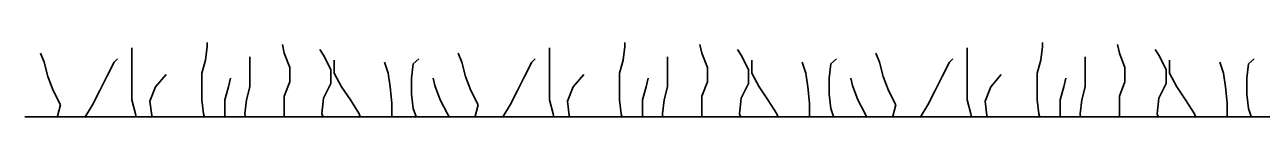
# Model space of a CAD drawing. Extents: x 638850 to 644908, y 297188 to 298900.
# Drawn here: x 641894.16 to 641914.57, y 297716.96 to 297718.2 of the extents above; entities that cross this region are included whole.
import ezdxf

# ---------------------------------------------------------------- set-up
doc = ezdxf.new("R2010")
doc.units = 0
doc.layers.add('10', color=7, linetype='Continuous')
doc.layers.add('8', color=7, linetype='Continuous')

msp = doc.modelspace()

# ---------------------------------------------------------------- linework, layer by layer
at = {"layer": '10'}
msp.add_line((641914.822, 297716.969), (641894.155, 297716.969), dxfattribs=at)
at = {"layer": '8'}
for p, q in [((641895.923, 297717.249), (641895.923, 297718.113)), ((641897.139, 297717.908), (641897.17, 297718.137)), ((641897.17, 297718.137), (641897.17, 297718.199)), ((641898.438, 297718.021), (641898.41, 297718.168)), ((641899.09, 297717.991), (641899.029, 297718.083)), ((641902.819, 297717.249), (641902.819, 297718.113)), ((641904.035, 297717.908), (641904.066, 297718.137)), ((641904.066, 297718.137), (641904.066, 297718.199)), ((641905.334, 297718.021), (641905.303, 297718.168)), ((641905.986, 297717.991), (641905.924, 297718.083)), ((641909.715, 297717.249), (641909.715, 297718.113)), ((641910.931, 297717.908), (641910.961, 297718.137)), ((641910.961, 297718.137), (641910.961, 297718.199)), ((641912.23, 297718.021), (641912.199, 297718.168)), ((641912.881, 297717.991), (641912.82, 297718.083)), ((641894.478, 297717.877), (641894.416, 297718.021)), ((641894.539, 297717.639), (641894.478, 297717.877)), ((641895.51, 297717.639), (641895.632, 297717.877)), ((641895.632, 297717.877), (641895.687, 297717.932)), ((641897.078, 297717.693), (641897.139, 297717.908)), ((641897.874, 297717.464), (641897.874, 297717.962)), ((641898.53, 297717.785), (641898.438, 297718.021)), ((641899.21, 297717.755), (641899.09, 297717.991)), ((641899.265, 297717.693), (641899.265, 297717.908)), ((641900.157, 297717.693), (641900.096, 297717.877)), ((641900.54, 297717.608), (641900.571, 297717.847)), ((641900.571, 297717.847), (641900.663, 297717.932)), ((641901.373, 297717.877), (641901.312, 297718.021)), ((641901.435, 297717.639), (641901.373, 297717.877)), ((641902.406, 297717.639), (641902.528, 297717.877)), ((641902.528, 297717.877), (641902.583, 297717.932)), ((641903.974, 297717.693), (641904.035, 297717.908)), ((641904.77, 297717.464), (641904.77, 297717.962)), ((641905.426, 297717.785), (641905.334, 297718.021)), ((641906.106, 297717.755), (641905.986, 297717.991)), ((641906.161, 297717.693), (641906.161, 297717.908)), ((641907.053, 297717.693), (641906.992, 297717.877)), ((641907.436, 297717.608), (641907.466, 297717.847)), ((641907.466, 297717.847), (641907.558, 297717.932)), ((641908.269, 297717.877), (641908.208, 297718.021)), ((641908.33, 297717.639), (641908.269, 297717.877)), ((641909.301, 297717.639), (641909.424, 297717.877)), ((641909.424, 297717.877), (641909.478, 297717.932)), ((641910.869, 297717.693), (641910.931, 297717.908)), ((641911.665, 297717.464), (641911.665, 297717.962)), ((641912.321, 297717.785), (641912.23, 297718.021)), ((641913.002, 297717.755), (641912.881, 297717.991)), ((641913.056, 297717.693), (641913.056, 297717.908)), ((641913.949, 297717.693), (641913.887, 297717.877)), ((641914.331, 297717.608), (641914.362, 297717.847)), ((641914.362, 297717.847), (641914.454, 297717.932)), ((641894.624, 297717.403), (641894.539, 297717.639)), ((641895.394, 297717.403), (641895.51, 297717.639)), ((641896.313, 297717.464), (641896.49, 297717.669)), ((641897.078, 297717.249), (641897.078, 297717.693)), ((641898.53, 297717.549), (641898.53, 297717.785)), ((641899.21, 297717.518), (641899.21, 297717.755)), ((641899.388, 297717.464), (641899.265, 297717.693)), ((641900.188, 297717.464), (641900.157, 297717.693)), ((641901.52, 297717.403), (641901.435, 297717.639)), ((641902.29, 297717.403), (641902.406, 297717.639)), ((641903.208, 297717.464), (641903.385, 297717.669)), ((641903.974, 297717.249), (641903.974, 297717.693)), ((641905.426, 297717.549), (641905.426, 297717.785)), ((641906.106, 297717.518), (641906.106, 297717.755)), ((641906.283, 297717.464), (641906.161, 297717.693)), ((641907.084, 297717.464), (641907.053, 297717.693)), ((641908.415, 297717.403), (641908.33, 297717.639)), ((641909.185, 297717.403), (641909.301, 297717.639)), ((641910.104, 297717.464), (641910.279, 297717.669)), ((641910.869, 297717.249), (641910.869, 297717.693)), ((641912.321, 297717.549), (641912.321, 297717.785)), ((641913.002, 297717.518), (641913.002, 297717.755)), ((641913.179, 297717.464), (641913.056, 297717.693)), ((641913.979, 297717.464), (641913.949, 297717.693)), ((641896.221, 297717.225), (641896.313, 297717.464)), ((641897.461, 297717.249), (641897.522, 297717.464)), ((641897.522, 297717.464), (641897.553, 297717.608)), ((641897.819, 297717.249), (641897.874, 297717.464)), ((641898.438, 297717.311), (641898.53, 297717.549)), ((641899.09, 297717.28), (641899.21, 297717.518)), ((641899.534, 297717.249), (641899.388, 297717.464)), ((641900.219, 297717.195), (641900.188, 297717.464)), ((641900.54, 297717.341), (641900.54, 297717.608)), ((641900.929, 297717.488), (641900.899, 297717.608)), ((641901.015, 297717.249), (641900.929, 297717.488)), ((641903.116, 297717.225), (641903.208, 297717.464)), ((641904.356, 297717.249), (641904.418, 297717.464)), ((641904.418, 297717.464), (641904.448, 297717.608)), ((641904.715, 297717.249), (641904.77, 297717.464)), ((641905.334, 297717.311), (641905.426, 297717.549)), ((641905.986, 297717.28), (641906.106, 297717.518)), ((641906.427, 297717.249), (641906.283, 297717.464)), ((641907.114, 297717.195), (641907.084, 297717.464)), ((641907.436, 297717.341), (641907.436, 297717.608)), ((641907.825, 297717.488), (641907.794, 297717.608)), ((641907.91, 297717.249), (641907.825, 297717.488)), ((641910.012, 297717.225), (641910.104, 297717.464)), ((641911.252, 297717.249), (641911.313, 297717.464)), ((641911.313, 297717.464), (641911.344, 297717.608)), ((641911.611, 297717.249), (641911.665, 297717.464)), ((641912.23, 297717.311), (641912.321, 297717.549)), ((641912.881, 297717.28), (641913.002, 297717.518)), ((641913.323, 297717.249), (641913.179, 297717.464)), ((641914.01, 297717.195), (641913.979, 297717.464)), ((641914.331, 297717.341), (641914.331, 297717.608)), ((641894.745, 297717.164), (641894.624, 297717.403)), ((641895.274, 297717.164), (641895.394, 297717.403)), ((641895.985, 297717.02), (641895.923, 297717.249)), ((641896.251, 297716.989), (641896.221, 297717.225)), ((641897.109, 297717.02), (641897.078, 297717.249)), ((641897.461, 297716.989), (641897.461, 297717.249)), ((641897.789, 297717.02), (641897.819, 297717.249)), ((641898.438, 297716.959), (641898.438, 297717.311)), ((641899.059, 297717.02), (641899.09, 297717.28)), ((641899.678, 297717.02), (641899.534, 297717.249)), ((641900.571, 297717.105), (641900.54, 297717.341)), ((641901.137, 297717.02), (641901.015, 297717.249)), ((641901.64, 297717.164), (641901.52, 297717.403)), ((641902.169, 297717.164), (641902.29, 297717.403)), ((641902.88, 297717.02), (641902.819, 297717.249)), ((641903.147, 297716.989), (641903.116, 297717.225)), ((641904.004, 297717.02), (641903.974, 297717.249)), ((641904.356, 297716.989), (641904.356, 297717.249)), ((641904.684, 297717.02), (641904.715, 297717.249)), ((641905.334, 297716.959), (641905.334, 297717.311)), ((641905.955, 297717.02), (641905.986, 297717.28)), ((641906.574, 297717.02), (641906.427, 297717.249)), ((641907.466, 297717.105), (641907.436, 297717.341)), ((641908.031, 297717.02), (641907.91, 297717.249)), ((641908.536, 297717.164), (641908.415, 297717.403)), ((641909.065, 297717.164), (641909.185, 297717.403)), ((641909.776, 297717.02), (641909.715, 297717.249)), ((641910.043, 297716.989), (641910.012, 297717.225)), ((641910.9, 297717.02), (641910.869, 297717.249)), ((641911.252, 297716.989), (641911.252, 297717.249)), ((641911.58, 297717.02), (641911.611, 297717.249)), ((641912.23, 297716.959), (641912.23, 297717.311)), ((641912.851, 297717.02), (641912.881, 297717.28)), ((641913.47, 297717.02), (641913.323, 297717.249)), ((641914.362, 297717.105), (641914.331, 297717.341)), ((641894.692, 297716.959), (641894.745, 297717.164)), ((641895.147, 297716.959), (641895.274, 297717.164)), ((641895.993, 297716.959), (641895.985, 297717.02)), ((641897.126, 297716.959), (641897.109, 297717.02)), ((641897.798, 297716.959), (641897.789, 297717.02)), ((641899.086, 297716.959), (641899.059, 297717.02)), ((641899.7, 297716.959), (641899.678, 297717.02)), ((641900.219, 297716.959), (641900.219, 297717.195)), ((641900.621, 297716.959), (641900.571, 297717.105)), ((641901.166, 297716.959), (641901.137, 297717.02)), ((641901.588, 297716.959), (641901.64, 297717.164)), ((641902.043, 297716.959), (641902.169, 297717.164)), ((641902.889, 297716.959), (641902.88, 297717.02)), ((641904.022, 297716.959), (641904.004, 297717.02)), ((641904.693, 297716.959), (641904.684, 297717.02)), ((641905.981, 297716.959), (641905.955, 297717.02)), ((641906.596, 297716.959), (641906.574, 297717.02)), ((641907.114, 297716.959), (641907.114, 297717.195)), ((641907.517, 297716.959), (641907.466, 297717.105)), ((641908.061, 297716.959), (641908.031, 297717.02)), ((641908.483, 297716.959), (641908.536, 297717.164)), ((641908.938, 297716.959), (641909.065, 297717.164)), ((641909.785, 297716.959), (641909.776, 297717.02)), ((641910.917, 297716.959), (641910.9, 297717.02)), ((641911.589, 297716.959), (641911.58, 297717.02)), ((641912.877, 297716.959), (641912.851, 297717.02)), ((641913.491, 297716.959), (641913.47, 297717.02)), ((641914.01, 297716.959), (641914.01, 297717.195)), ((641914.412, 297716.959), (641914.362, 297717.105)), ((641896.267, 297716.959), (641896.251, 297716.989)), ((641897.47, 297716.959), (641897.461, 297716.989)), ((641903.162, 297716.959), (641903.147, 297716.989)), ((641904.365, 297716.959), (641904.356, 297716.989)), ((641910.058, 297716.959), (641910.043, 297716.989)), ((641911.261, 297716.959), (641911.252, 297716.989))]:
    msp.add_line(p, q, dxfattribs=at)

doc.saveas('drawing.dxf')
